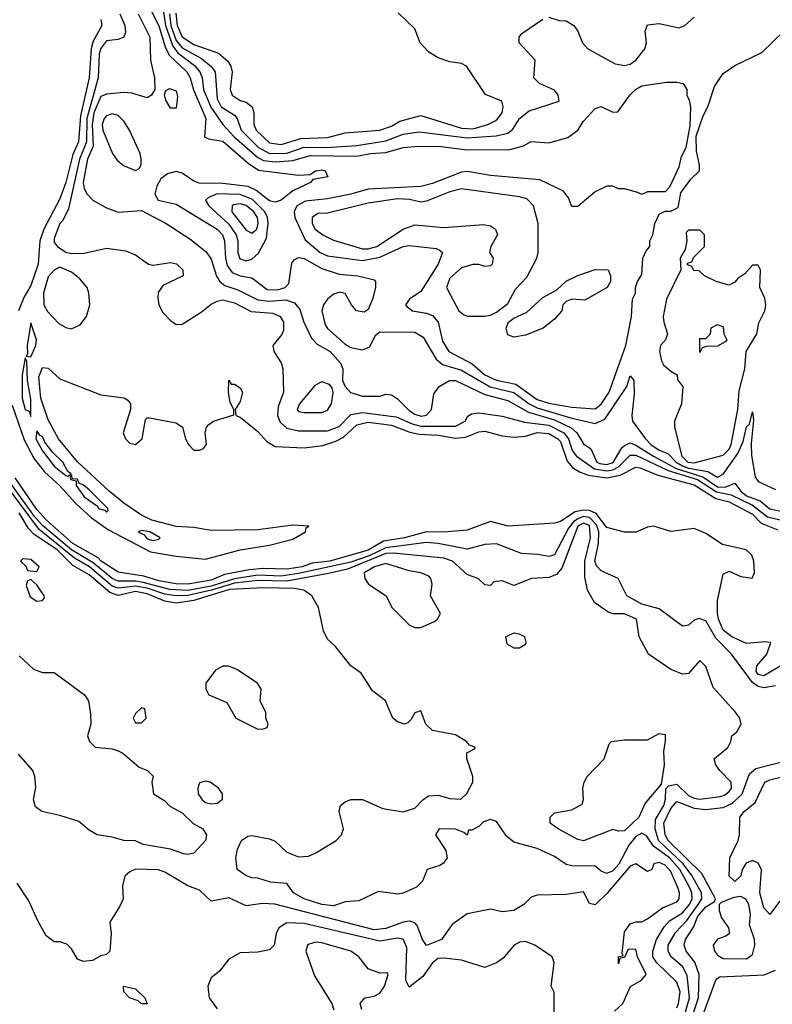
# Model space of a CAD drawing. Header units: inches. Extents: x 2380053 to 2584298, y 380219 to 546618.
# Tile 660 of 788: x 2531272 to 2533859, y 461607 to 464990. Entities that reach past the tile are written whole.
import ezdxf

# ---------------------------------------------------------------- set-up
doc = ezdxf.new("R2010")
doc.units = ezdxf.units.IN
doc.header["$MEASUREMENT"] = 0
doc.layers.add('C5436', color=7, linetype='Continuous')

msp = doc.modelspace()

# ---------------------------------------------------------------- linework, layer by layer
at = {"layer": 'C5436', "color": 2}
for points, elevation in [([(2531758.2, 465070), (2531772.9, 464970), (2531798.1, 464898.1), (2531815.5, 464875.5), (2531872.3, 464832.3), (2531891.3, 464810), (2531898.6, 464790), (2531903.2, 464750), (2531928.5, 464688.5), (2531969.4, 464629.4), (2532007.9, 464587.9), (2532090, 464516.3), (2532110, 464506.3), (2532150, 464501.2), (2532210, 464505.8), (2532270, 464523.2), (2532430, 464520.2), (2532478, 464530), (2532530, 464533.8), (2532590, 464550.3), (2532630, 464554.3), (2532710, 464554.6), (2532810, 464542.4), (2532956.3, 464543.7), (2533003.3, 464556.7), (2533030, 464570.6), (2533090, 464566.8), (2533155.6, 464584.4), (2533189.6, 464610.4), (2533210, 464641), (2533250, 464684.7), (2533270, 464691.3), (2533310, 464672), (2533327.3, 464672.7), (2533369.3, 464730.7), (2533388.7, 464750), (2533410, 464762.8), (2533494.4, 464774.4), (2533530, 464774.8), (2533552, 464770), (2533564.7, 464750), (2533564.7, 464730), (2533573.2, 464713.2), (2533577.3, 464690), (2533575.3, 464624.7), (2533561, 464550), (2533544.5, 464515.5), (2533536.8, 464483.2), (2533505.4, 464414.6), (2533490, 464398), (2533430, 464398), (2533410, 464388.7), (2533396.4, 464396.4), (2533350, 464408.7), (2533330, 464408.7), (2533310, 464418), (2533290, 464418), (2533250, 464398), (2533190, 464348), (2533170, 464348), (2533158, 464378), (2533140.4, 464400.4), (2533059.6, 464439.6), (2532890, 464454.5), (2532810, 464467.8), (2532790, 464466), (2532690, 464427.1), (2532650, 464416.4), (2532470, 464407.2), (2532410, 464389.8), (2532330, 464374), (2532253.9, 464366.1), (2532223.7, 464350), (2532214.6, 464330), (2532216.9, 464310), (2532253, 464233), (2532304.4, 464190), (2532330, 464178.3), (2532450, 464161.8), (2532510, 464173.4), (2532589.2, 464210), (2532610, 464213.7), (2532703.5, 464203.5), (2532716.8, 464196.8), (2532724.7, 464190), (2532710.4, 464150), (2532650, 464056), (2532611, 464030), (2532598, 464010), (2532603.5, 464003.5), (2532622, 463990), (2532670, 463981.6), (2532690, 463973), (2532710.3, 463950), (2532725.3, 463885.3), (2532747, 463850), (2532827.1, 463807.1), (2532870, 463769.3), (2532910, 463751.8), (2532977.3, 463737.3), (2533050, 463685.4), (2533090, 463672.2), (2533170, 463658.3), (2533250, 463652.4), (2533270, 463668.5), (2533298, 463710), (2533354.7, 463870), (2533375.1, 463970), (2533378, 464030), (2533388, 464050), (2533388, 464070), (2533395.3, 464090), (2533410, 464114), (2533414, 464170), (2533424.7, 464195.3), (2533438, 464210), (2533438, 464230), (2533448, 464250), (2533455.3, 464290), (2533470, 464322), (2533490, 464332), (2533510, 464332), (2533535.3, 464344.7), (2533544.7, 464395.3), (2533578, 464442), (2533608, 464470), (2533608.7, 464490), (2533598, 464538), (2533597.2, 464590), (2533621.2, 464658.8), (2533637, 464690), (2533659.5, 464760.5), (2533690, 464804.7), (2533730, 464832), (2533823.1, 464876.9), (2533898, 464950)], 18), ([(2531715.6, 465035.6), (2531750, 464968.4), (2531772.8, 464892.8), (2531786.9, 464866.9), (2531846.3, 464810), (2531858, 464790), (2531868.6, 464748.6), (2531911.4, 464650), (2531906.9, 464586.9), (2531920.3, 464580.3), (2531970, 464571.8), (2532056.4, 464496.4), (2532092.4, 464472.4), (2532230, 464455.5), (2532270, 464458), (2532288, 464470), (2532310, 464473.4), (2532322, 464470), (2532331.3, 464450), (2532279.6, 464440.4), (2532271.3, 464430), (2532210, 464401.6), (2532170, 464369.6), (2532150, 464362.4), (2532130, 464367.1), (2532083.6, 464403.6), (2532056.8, 464416.8), (2531970, 464427.2), (2531888.2, 464428.2), (2531870, 464434.5), (2531830, 464462), (2531810, 464467.6), (2531779.8, 464460.2), (2531757.3, 464442.7), (2531742.5, 464417.5), (2531736.3, 464390), (2531747.7, 464370), (2531810, 464355.8), (2531950.4, 464270), (2531968.2, 464250), (2531976, 464230), (2531978.6, 464170), (2531985.3, 464145.3), (2532001.5, 464121.5), (2532029.2, 464109.2), (2532070, 464102.4), (2532122.7, 464062.7), (2532158.2, 464061.8), (2532184.5, 464070), (2532197.1, 464082.9), (2532207.1, 464152.9), (2532214.9, 464165.1), (2532230, 464172.2), (2532250, 464168.9), (2532310, 464135.3), (2532370, 464115.5), (2532434, 464110), (2532490, 464096), (2532494.8, 464090), (2532494.8, 464070), (2532484.9, 464030), (2532470, 463994), (2532455.5, 463984.5), (2532429.8, 463989.8), (2532412.3, 464010), (2532390, 464049), (2532373.6, 464053.6), (2532350, 464046.6), (2532330, 464029.4), (2532316.4, 464010), (2532310.4, 463989.6), (2532321.6, 463941.6), (2532329.2, 463929.2), (2532390, 463874.9), (2532410, 463863.1), (2532450, 463855.5), (2532474.7, 463865.3), (2532494.2, 463905.8), (2532510, 463917.3), (2532630, 463916.5), (2532658.6, 463898.6), (2532703.6, 463823.6), (2532725, 463805), (2532790, 463785.4), (2532888.5, 463728.5), (2532970, 463708.5), (2533023.2, 463670), (2533050, 463656.6), (2533170, 463620.2), (2533250, 463602.3), (2533282.6, 463617.4), (2533358, 463730), (2533370, 463766), (2533382.8, 463750), (2533383.4, 463703.4), (2533375.8, 463630), (2533378.4, 463610), (2533422.6, 463550), (2533441.1, 463530), (2533470, 463511.4), (2533499.8, 463499.8), (2533527.8, 463470), (2533550, 463456.6), (2533570, 463448.6), (2533637.3, 463437.3), (2533670, 463418.4), (2533690, 463428.2), (2533740.2, 463499.8), (2533759, 463541), (2533770, 463591), (2533780.4, 463599.6), (2533790, 463642), (2533794.2, 463614.2), (2533786.2, 463533.8), (2533787.3, 463492.7), (2533799.3, 463419.3), (2533810, 463402.8), (2533870, 463376)], 14), ([(2531615.8, 465010), (2531632.7, 464970), (2531634.9, 464945.1), (2531630, 464929.3), (2531610, 464922), (2531570, 464917.2), (2531549.4, 464890), (2531544.8, 464870), (2531541.7, 464790), (2531502.8, 464650), (2531500.7, 464570), (2531477.2, 464510), (2531439.6, 464340.4), (2531419.9, 464300.1), (2531410, 464289), (2531390, 464238), (2531390, 464224.7), (2531401, 464210), (2531430, 464191), (2531450, 464186), (2531492.9, 464187.1), (2531570, 464204.7), (2531635.3, 464195.3), (2531670, 464182), (2531714, 464150), (2531730, 464146), (2531790, 464156), (2531810.6, 464150.6), (2531832, 464130), (2531834, 464110), (2531763.8, 464076.2), (2531748.1, 464051.9), (2531746, 464034), (2531750.4, 464010), (2531763.4, 463983.4), (2531790, 463956), (2531810, 463942.8), (2531830, 463944), (2531895.2, 463984.8), (2531930, 464012.7), (2531950, 464023.1), (2531970, 464027), (2532010, 464017), (2532067.6, 463987.6), (2532141.4, 463981.4), (2532167.3, 463970), (2532178.4, 463950), (2532178.4, 463921.6), (2532172.4, 463907.6), (2532142, 463870), (2532144.9, 463850), (2532170.3, 463810.3), (2532175.8, 463790), (2532178.4, 463710), (2532159.9, 463660.1), (2532158, 463630), (2532167.1, 463607.1), (2532190, 463586.7), (2532230, 463577), (2532330, 463576.9), (2532370, 463591.8), (2532410, 463633.1), (2532450, 463640.6), (2532565.4, 463625.4), (2532620.8, 463600.8), (2532650, 463593), (2532770, 463592.7), (2532802.7, 463610), (2532812.1, 463627.9), (2532824.5, 463635.5), (2532850, 463639.3), (2532930, 463627.3), (2533006.5, 463606.5), (2533090, 463596.6), (2533142.2, 463570), (2533158.6, 463550), (2533171.1, 463510), (2533185, 463490), (2533246.9, 463446.9), (2533290, 463439.3), (2533310, 463443.8), (2533330, 463454), (2533370, 463494), (2533390, 463494.2), (2533501.2, 463441.2), (2533602, 463410), (2533667.2, 463367.2), (2533717.6, 463357.6), (2533790, 463321.4), (2533842, 463282), (2533890.1, 463270.1)], 6), ([(2531678.3, 465010), (2531719.5, 464930), (2531720.7, 464850), (2531734.8, 464790), (2531736, 464750), (2531724.7, 464730), (2531710, 464721.2), (2531656.6, 464736.6), (2531630, 464739.5), (2531570, 464733.6), (2531550, 464725.4), (2531526.1, 464670), (2531520.4, 464630), (2531524.5, 464555.5), (2531504.6, 464510), (2531489.3, 464430), (2531492.7, 464410), (2531503.8, 464390), (2531523, 464370), (2531570, 464343.1), (2531610, 464328.2), (2531690, 464333.7), (2531774.8, 464290), (2531856.7, 464236.7), (2531912.6, 464192.6), (2531930, 464166.8), (2531948.2, 464108.2), (2531959.5, 464090), (2531977, 464077), (2532022, 464062), (2532090, 464027.3), (2532130, 464023.2), (2532186.7, 464026.7), (2532216.4, 464016.4), (2532234, 463994), (2532248.5, 463950), (2532275.1, 463895.1), (2532294.6, 463874.6), (2532339.1, 463850), (2532374.9, 463810), (2532382, 463790), (2532381, 463750), (2532390.7, 463730), (2532408.6, 463708.6), (2532450, 463696.3), (2532510, 463696), (2532530, 463702.8), (2532550, 463700.7), (2532570, 463687.7), (2532610, 463647.2), (2532630, 463634), (2532651.9, 463628.1), (2532670, 463630.6), (2532687, 463650), (2532695.6, 463704.4), (2532714, 463730), (2532749.2, 463750), (2532770, 463750.2), (2532870, 463702), (2532950, 463681.6), (2533021, 463641), (2533110, 463614.8), (2533167.1, 463587.1), (2533186.5, 463570), (2533210, 463533), (2533234.9, 463514.9), (2533256, 463470), (2533265.6, 463465.6), (2533290, 463462), (2533311.1, 463468.9), (2533341.7, 463518.3), (2533350, 463527.4), (2533370, 463535.6), (2533390, 463528.4), (2533449.7, 463489.7), (2533528, 463448), (2533619.7, 463419.7), (2533670, 463385.3), (2533696.2, 463383.8), (2533730, 463398), (2533750.3, 463370), (2533770, 463354.2), (2533816.7, 463336.7), (2533850, 463309.3), (2533915.6, 463295.6)], 10), ([(2531786.2, 465010), (2531791.6, 464970), (2531810, 464918.6), (2531830, 464892.7), (2531896.1, 464856.1), (2531929.3, 464829.3), (2531943.1, 464810), (2531950, 464718), (2531964, 464690), (2532010, 464661.6), (2532018.7, 464650), (2532032.6, 464610), (2532092.6, 464550), (2532130, 464529.5), (2532190, 464531.6), (2532250, 464551.6), (2532326, 464550), (2532430, 464557.5), (2532530, 464573.5), (2532590, 464596.2), (2532644.2, 464604.2), (2532810, 464583.2), (2532909.8, 464590.2), (2532950, 464599.5), (2532966.4, 464613.6), (2532990, 464650.6), (2533023.3, 464676.7), (2533126, 464710), (2533122, 464730), (2533110, 464748), (2533058, 464770), (2533039, 464790), (2533044, 464850), (2532989, 464910), (2532988.7, 464930), (2532998, 464942), (2533070, 464991)], 22), ([(2531808.5, 465011.5), (2531812.9, 464970), (2531830, 464930.3), (2531870, 464903.8), (2531954.9, 464874.9), (2531986.9, 464846.9), (2531997.6, 464830), (2532002, 464810), (2531995.3, 464750), (2532002.4, 464730), (2532030, 464712), (2532050, 464706.4), (2532070.3, 464690.3), (2532076.5, 464670), (2532076.5, 464630), (2532084.6, 464610), (2532130, 464566.9), (2532170, 464560.7), (2532238.3, 464581.7), (2532330, 464584.7), (2532390, 464601.3), (2532510, 464610.3), (2532550, 464623.6), (2532578.6, 464641.4), (2532650, 464660.5), (2532790, 464616.5), (2532830, 464615.2), (2532881.2, 464630), (2532910, 464644.9), (2532929.5, 464670), (2532934, 464690), (2532929.3, 464709.3), (2532872.5, 464732.5), (2532808, 464830), (2532790, 464839), (2532750, 464845.2), (2532710, 464859), (2532678, 464878), (2532648.7, 464910), (2532630, 464958), (2532572.9, 465012.9)], 26), ([(2533090, 464998), (2533126.4, 464986.4), (2533150, 464986), (2533176, 464970), (2533190.5, 464950.5), (2533206, 464910), (2533224.7, 464890), (2533318, 464838), (2533350, 464831.8), (2533370, 464837), (2533390, 464850.5), (2533420.9, 464890), (2533426, 464910), (2533422, 464950), (2533430, 464972), (2533470, 464976), (2533538, 464962), (2533558, 464970), (2533590, 464998)], 22), ([(2531550.3, 464990), (2531553.4, 464970), (2531523.8, 464916.2), (2531516.8, 464890), (2531510.9, 464790), (2531480.5, 464659.5), (2531473.8, 464570), (2531453.9, 464526.1), (2531430.1, 464430), (2531410, 464374.5), (2531354.4, 464270), (2531340.8, 464230), (2531334.6, 464150), (2531310, 464076), (2531285.3, 464034.7), (2531267.8, 463990)], 2), ([(2531245.5, 463665.5), (2531286.5, 463546.5), (2531321.6, 463481.6), (2531356.6, 463436.6), (2531410, 463388.8), (2531466.1, 463326.1), (2531518.3, 463278.3), (2531577.4, 463237.4), (2531721.8, 463161.8), (2531810, 463146.3), (2531910, 463136.5), (2532030, 463168.9), (2532130, 463184.2), (2532210, 463205.3), (2532254, 463230), (2532256.4, 463243.6), (2532266, 463250), (2532210, 463252.8), (2532090, 463237.7), (2531930, 463235.4), (2531870, 463245.1), (2531810, 463248.2), (2531726, 463270), (2531690, 463287.2), (2531630, 463328.3), (2531579.7, 463370), (2531470, 463471.3), (2531404.7, 463550), (2531370, 463615.1), (2531344.4, 463690), (2531337.5, 463762.5), (2531350, 463794.4), (2531370, 463792.7), (2531410, 463756.4), (2531550, 463700.7), (2531630.5, 463690.5), (2531642.8, 463682.8), (2531652, 463670), (2531652, 463650), (2531627.7, 463570), (2531634.8, 463550), (2531650, 463534.8), (2531670, 463530.8), (2531692.3, 463550), (2531704, 463616), (2531710, 463622), (2531718, 463622), (2531810, 463604.7), (2531831.3, 463590), (2531841, 463550), (2531851.3, 463530), (2531870, 463511.3), (2531890, 463511.3), (2531903.1, 463516.9), (2531914, 463530), (2531908.7, 463570), (2531914, 463590), (2531921.5, 463598.5), (2531938, 463610), (2532007.3, 463632.7), (2532008, 463650), (2531994.6, 463674.6), (2531989.4, 463710.6), (2531990, 463751), (2531998, 463738), (2532010, 463738), (2532030, 463724.7), (2532037.3, 463710), (2532030, 463678), (2532012, 463650), (2532014, 463630), (2532030, 463624.7), (2532090, 463574.8), (2532120.9, 463540.9), (2532150, 463523.8), (2532250, 463519), (2532313.2, 463526.8), (2532358.3, 463541.7), (2532384.5, 463555.5), (2532430, 463597.8), (2532470, 463606.7), (2532550, 463596.3), (2532612.6, 463572.6), (2532645.3, 463565.3), (2532710, 463562.6), (2532770, 463552), (2532804, 463556), (2532850, 463574), (2532870, 463576.5), (2532930, 463560.2), (2532970, 463555.5), (2533010, 463559.1), (2533050, 463571), (2533090, 463567.9), (2533121.7, 463550), (2533130, 463540.3), (2533153.1, 463473.1), (2533171.7, 463451.7), (2533196.1, 463436.1), (2533225.3, 463425.3), (2533290, 463415.9), (2533335.4, 463424.6), (2533390, 463452.9), (2533404.7, 463450), (2533465.4, 463425.4), (2533590, 463391.4), (2533664.5, 463344.5), (2533710, 463333.1), (2533790, 463291), (2533820.4, 463260.4), (2533877.2, 463237.2)], 2), ([(2533870, 462700.9), (2533830, 462694.2), (2533810, 462698.7), (2533790, 462712.8), (2533718.4, 462810), (2533664.8, 462864.8), (2533630, 462924.7), (2533607.5, 462932.5), (2533590, 462927.3), (2533570, 462909.3), (2533550, 462906), (2533470, 462966), (2533410, 462981.7), (2533358, 463010), (2533329, 463070), (2533270, 463096.2), (2533254, 463114), (2533248.9, 463130), (2533260.6, 463190), (2533261.9, 463230), (2533253.8, 463253.8), (2533230, 463279.3), (2533210, 463282.7), (2533190, 463275.3), (2533175.8, 463264.2), (2533157.5, 463242.5), (2533110, 463151.8), (2533090, 463145.1), (2533052.8, 463152.8), (2532996.1, 463156.1), (2532910, 463189.6), (2532870, 463186.3), (2532810, 463171.1), (2532710.6, 463190.6), (2532670, 463193.3), (2532530, 463175.4), (2532472.5, 463147.5), (2532410, 463126.6), (2532230, 463086.7), (2532170, 463077.9), (2532090, 463081.3), (2532010, 463069.1), (2531930, 463044.1), (2531850, 463028.7), (2531787.7, 463032.3), (2531696.3, 463056.3), (2531670, 463061), (2531610, 463061.1), (2531590, 463069.9), (2531523.7, 463123.7), (2531450, 463167.9), (2531350, 463252.5), (2531323, 463283), (2531205.2, 463445.2)], 6), ([(2533544.8, 461530), (2533573.7, 461630), (2533566, 461706), (2533550, 461736.9), (2533510.8, 461770.8), (2533501.1, 461790), (2533501, 461801), (2533501, 461810), (2533526.2, 461853.8), (2533565, 461895), (2533603.9, 461950), (2533615.9, 461970), (2533615, 461990), (2533582.2, 462050), (2533552.7, 462090), (2533467.3, 462170), (2533455.6, 462210), (2533457.3, 462242.7), (2533485.8, 462290), (2533491.7, 462311.7), (2533493, 462347), (2533501.7, 462358.3), (2533530, 462363.1), (2533570, 462324.3), (2533590, 462315), (2533610, 462311.9), (2533678.9, 462321.1), (2533693.9, 462326.1), (2533710, 462338.7), (2533718, 462350), (2533717.7, 462370), (2533678.3, 462410), (2533664.5, 462430), (2533659, 462450), (2533705.2, 462490), (2533716, 462510), (2533719, 462530), (2533736.2, 462543.8), (2533752, 462570), (2533746.6, 462590), (2533731.5, 462611.5), (2533655.1, 462695.1), (2533630, 462768), (2533610, 462788), (2533570, 462744), (2533550, 462741.2), (2533510, 462757), (2533432.7, 462810), (2533401.2, 462870), (2533392.3, 462930), (2533350, 462948.7), (2533311.6, 462948.4), (2533294.5, 462954.5), (2533247.5, 462987.5), (2533222.9, 463030), (2533214.7, 463074.7), (2533214, 463130), (2533233.4, 463210), (2533230, 463252.2), (2533210, 463259.9), (2533190, 463249.7), (2533134.6, 463105.4), (2533116.5, 463083.5), (2533090, 463073), (2533030.5, 463069.5), (2532970, 463046), (2532930, 463062), (2532901, 463059), (2532890, 463046), (2532870, 463048), (2532849, 463069), (2532810, 463084), (2532759.3, 463130), (2532730, 463140.4), (2532557, 463157), (2532530, 463155.4), (2532398.1, 463101.9), (2532333.4, 463086.6), (2532190, 463060.4), (2532090, 463062.8), (2532010, 463053.4), (2531930.4, 463029.6), (2531850, 463012), (2531810, 463010.8), (2531770, 463016.7), (2531710, 463036.4), (2531670, 463043.7), (2531610, 463036.9), (2531590, 463044.2), (2531512.1, 463110), (2531459.7, 463139.7), (2531338.7, 463238.7), (2531201, 463421)], 10), ([(2533930, 462795.6), (2533830, 462735.4), (2533810, 462740.5), (2533802.7, 462750), (2533805.7, 462770), (2533839.6, 462810), (2533854, 462850), (2533832.9, 462852.9), (2533770, 462846.6), (2533719.3, 462870), (2533690, 462892), (2533673.3, 462930), (2533669.7, 462950.3), (2533670, 462994), (2533690, 463084.7), (2533710, 463094.9), (2533750, 463077.1), (2533788.9, 463071.1), (2533797.2, 463090), (2533794.7, 463130), (2533787.8, 463150), (2533768.5, 463168.5), (2533687, 463187), (2533630, 463224.2), (2533590, 463241.3), (2533510, 463231.5), (2533450, 463249.5), (2533430, 463246.6), (2533390, 463229.3), (2533350, 463229.4), (2533290, 463244.7), (2533253, 463293), (2533230, 463303.9), (2533210, 463305.2), (2533181, 463299), (2533130, 463266.3), (2533110, 463260.5), (2532950.4, 463249.6), (2532890, 463266.3), (2532810, 463235.6), (2532730, 463228.6), (2532670, 463229.8), (2532594.8, 463210), (2532522.3, 463197.7), (2532470, 463167.7), (2532337.3, 463130), (2532277.3, 463122.7), (2532243, 463110), (2532190, 463101.7), (2532110, 463104.5), (2532060, 463100), (2531975.7, 463084.3), (2531930, 463064), (2531850, 463051), (2531810, 463051.1), (2531750, 463062.3), (2531698.4, 463078.4), (2531610, 463091.2), (2531551.3, 463130), (2531541.3, 463141.3), (2531454.3, 463190), (2531363.5, 463270), (2531330, 463306.6), (2531255.9, 463415.9)], 2), ([(2533530, 461594.9), (2533536.2, 461610), (2533542.2, 461650), (2533530, 461682.9), (2533462, 461750), (2533448.5, 461770), (2533447.4, 461790), (2533461, 461830), (2533486.6, 461873.4), (2533505.7, 461894.3), (2533550, 461921.2), (2533574.3, 461950), (2533583.2, 461970), (2533581.8, 461990), (2533573.8, 462010), (2533540.6, 462070), (2533505.5, 462110), (2533449.8, 462150), (2533426.4, 462186.4), (2533410, 462195.4), (2533390, 462183.9), (2533365.7, 462154.3), (2533331.6, 462088.4), (2533310, 462065.7), (2533290, 462056.3), (2533270, 462065.1), (2533250, 462081.3), (2533170, 462083), (2533150, 462087.8), (2533110, 462115.6), (2533050, 462142.9), (2532970, 462164.5), (2532944.7, 462184.7), (2532910, 462235.3), (2532890, 462242), (2532866, 462234), (2532850, 462218), (2532826, 462206), (2532814, 462206), (2532810, 462188), (2532798, 462198), (2532770, 462209), (2532714, 462210), (2532701, 462190), (2532735.9, 462135.9), (2532741, 462110), (2532727.9, 462092.1), (2532715.5, 462084.5), (2532672, 462070), (2532656, 462030), (2532636, 462010), (2532590, 461989.3), (2532570, 461986), (2532505.4, 461994.6), (2532436.9, 461963.1), (2532390, 461959), (2532350, 461946), (2532310, 461949.8), (2532249.3, 461970), (2532212.7, 461990), (2532190, 462022), (2532133.7, 462026.3), (2532090, 462040.9), (2532070, 462042), (2532048.7, 462050), (2532019, 462070), (2532014, 462110), (2532020.2, 462139.8), (2532034, 462170), (2532055.5, 462184.5), (2532070, 462187.3), (2532130, 462176), (2532150, 462167.3), (2532190.4, 462130.4), (2532230, 462113.4), (2532264.1, 462115.9), (2532290, 462127.3), (2532359, 462170), (2532377.2, 462190), (2532385.2, 462210), (2532369.2, 462270), (2532374, 462290), (2532390, 462302.8), (2532409.5, 462310.5), (2532450, 462310.8), (2532520.4, 462280.4), (2532590, 462268), (2532630, 462280.7), (2532657.2, 462310), (2532677, 462323), (2532710, 462325.5), (2532750, 462314), (2532788, 462312), (2532808.7, 462331.3), (2532828.7, 462370), (2532828.7, 462390), (2532808.7, 462451.3), (2532808.4, 462471.6), (2532835.3, 462484.7), (2532838, 462490), (2532818, 462498), (2532808, 462510), (2532770, 462532.7), (2532690, 462548), (2532668, 462570), (2532650, 462615.3), (2532630, 462608), (2532616, 462584), (2532606, 462574), (2532594, 462570), (2532570, 462577.2), (2532554, 462590), (2532529.2, 462650), (2532483.8, 462683.8), (2532444.8, 462744.8), (2532409.3, 462770), (2532356.6, 462836.6), (2532330, 462862), (2532316, 462890), (2532299, 462970), (2532275.3, 463010), (2532248, 463030), (2532215.2, 463035.2), (2532110, 463037.8), (2531992.5, 463032.5), (2531870, 462994.9), (2531810, 462985.7), (2531770, 462992.6), (2531710, 463017.3), (2531670, 463025), (2531610, 463011.8), (2531581.9, 463021.9), (2531510, 463083.1), (2531454.3, 463114.3), (2531399.4, 463170), (2531320.9, 463220.9), (2531301.7, 463241.7), (2531270, 463295)], 14), ([(2531270, 462804.7), (2531319.1, 462759.1), (2531350, 462747.3), (2531390, 462746.8), (2531494.8, 462670), (2531507.7, 462650), (2531515.5, 462604.5), (2531516.3, 462570), (2531504.9, 462530), (2531511, 462510), (2531530.7, 462490.7), (2531590, 462484.9), (2531610, 462478), (2531626, 462470), (2531682, 462422), (2531710.9, 462410.9), (2531730.8, 462390.8), (2531726, 462370), (2531731.3, 462330), (2531770, 462306), (2531788.2, 462288.2), (2531830, 462264.9), (2531868.3, 462228.3), (2531900.7, 462210), (2531913.4, 462190), (2531910.7, 462170), (2531870, 462126), (2531850, 462122), (2531835.5, 462124.5), (2531790, 462140.7), (2531695.9, 462155.9), (2531670, 462169.3), (2531630, 462169.5), (2531590, 462182), (2531538, 462190), (2531510, 462206), (2531474.9, 462234.9), (2531410, 462256), (2531348, 462270), (2531325.6, 462285.6), (2531319, 462310), (2531327, 462353), (2531323.6, 462390), (2531316.2, 462410), (2531267, 462467)], 14), ([(2533579.1, 461550), (2533605, 461630), (2533607.7, 461710), (2533592.2, 461752.2), (2533563, 461790), (2533555.4, 461810), (2533560.4, 461830), (2533588, 461872), (2533602.3, 461910), (2533630, 461942), (2533659.4, 461960.6), (2533663.6, 461970), (2533616.9, 462056.9), (2533501.2, 462170), (2533489.8, 462190), (2533485.8, 462230), (2533510, 462280.3), (2533530, 462304.2), (2533590, 462281.2), (2533630, 462276.5), (2533690, 462283.2), (2533721.4, 462298.6), (2533755.4, 462330), (2533780.6, 462399.4), (2533802.4, 462417.6), (2533910, 462444.6)], 6), ([(2533890, 461969.2), (2533850, 461915.3), (2533830, 461939), (2533816, 461990), (2533821.3, 462070), (2533810, 462092.3), (2533790, 462100.9), (2533768.4, 462091.6), (2533754.9, 462070), (2533750, 462049), (2533730, 462029.5), (2533710, 462048), (2533712.7, 462110), (2533741.2, 462170), (2533746, 462190), (2533747.3, 462250), (2533762, 462270), (2533799.5, 462300.5), (2533832.7, 462370), (2533850, 462378.7), (2533910, 462392.9)], 2), ([(2533316, 461584), (2533345.2, 461610), (2533371.5, 461668.5), (2533409.5, 461690.5), (2533425.2, 461710), (2533395.6, 461770), (2533390, 461795.3), (2533363.5, 461796.5), (2533350, 461768), (2533334, 461766), (2533330, 461746), (2533330, 461771.3), (2533346, 461774), (2533342, 461782), (2533350, 461856), (2533370, 461884), (2533390, 461890.6), (2533410, 461890.7), (2533430, 461900.7), (2533481.3, 461938.7), (2533530, 461959.1), (2533538.4, 461970), (2533539.6, 461990), (2533535.1, 462004.9), (2533510, 462063.7), (2533490, 462085.6), (2533470, 462094.7), (2533451.3, 462090), (2533444.7, 462070), (2533430, 462063.7), (2533390, 462089.4), (2533370, 462081.3), (2533291, 461989), (2533250, 461949.5), (2533230, 461954), (2533210, 461993.2), (2533150, 461984), (2533050, 461982), (2533030, 461975.3), (2533004.7, 461950), (2532970, 461929.2), (2532930, 461925.2), (2532890, 461934), (2532810, 461918), (2532758, 461882), (2532721, 461830), (2532670, 461809.5), (2532656, 461830), (2532638, 461878), (2532630, 461887), (2532613.1, 461893.1), (2532590, 461889.7), (2532530, 461867.7), (2532490, 461863.2), (2532148.5, 461951.5), (2532106, 461954), (2532050, 461946), (2531990, 461973.2), (2531930, 461961.2), (2531890, 461999), (2531850, 462014), (2531770, 462061.2), (2531749.3, 462069.3), (2531670, 462071.8), (2531650, 462062.7), (2531633, 462047), (2531625.2, 462014.8), (2531626.8, 461970), (2531615.9, 461944.1), (2531581, 461890), (2531586, 461850), (2531582, 461790), (2531570, 461778), (2531550, 461774), (2531522, 461758), (2531490, 461754), (2531470, 461762), (2531450, 461798), (2531433.6, 461813.6), (2531410, 461822), (2531390, 461822), (2531362.7, 461842.7), (2531333.6, 461893.6), (2531302.9, 461962.9), (2531263, 462023)], 18), ([(2533108.7, 461550), (2533108.7, 461648.7), (2533098, 461670), (2533108.7, 461750), (2533102, 461770), (2533095.5, 461775.5), (2533042, 461810), (2533010, 461822.7), (2532990, 461821.2), (2532971.3, 461810), (2532933.7, 461766.3), (2532910, 461749.2), (2532870, 461733.2), (2532790, 461758.9), (2532730, 461766), (2532710, 461764.2), (2532690, 461749.5), (2532657.3, 461702.7), (2532610, 461666), (2532598.7, 461690), (2532602, 461802), (2532590, 461831.2), (2532570, 461835), (2532510, 461824.7), (2532250, 461884.7), (2532190, 461887.6), (2532162, 461870), (2532153.4, 461850), (2532146, 461810), (2532130, 461794), (2532090, 461786), (2532030, 461784), (2531990, 461762), (2531958.8, 461721.2), (2531930, 461698), (2531918, 461670), (2531922.8, 461630), (2531950, 461591.3)], 22), ([(2532448, 461590), (2532442, 461610), (2532458, 461630), (2532490, 461634.8), (2532510, 461646), (2532525.2, 461670), (2532538, 461710), (2532535.3, 461715.3), (2532510, 461714), (2532470, 461729), (2532437.2, 461770), (2532409.6, 461789.6), (2532310, 461818.7), (2532290, 461820.7), (2532266.2, 461813.8), (2532261, 461810), (2532254.8, 461790), (2532285.5, 461705.5), (2532344.7, 461610), (2532351.3, 461588.7)], 26), ([(2533890, 460995.3), (2533810, 460975.6), (2533790, 460979.8), (2533750, 461068), (2533737.3, 461137.3), (2533695.1, 461210), (2533669.8, 461270), (2533608.8, 461451.2), (2533605.8, 461510), (2533612.8, 461550), (2533666, 461694), (2533678.6, 461701.4), (2533831.1, 461708.9), (2533870, 461724.9)], 2)]:
    msp.add_lwpolyline(points, dxfattribs=dict(at, elevation=elevation))
for points, elevation in [([(2531790, 464686), (2531773.6, 464713.6), (2531768.9, 464731.1), (2531774, 464746), (2531786.3, 464753.7), (2531810, 464744.7), (2531814.6, 464725.4), (2531810, 464686)], 10), ([(2531590, 464666), (2531570, 464659.3), (2531562, 464650), (2531555.5, 464630), (2531557.1, 464610), (2531590.6, 464530), (2531606.7, 464506.7), (2531628.4, 464488.4), (2531670, 464471.3), (2531682, 464478), (2531689.1, 464490.9), (2531689.3, 464510), (2531686, 464530), (2531649.4, 464610), (2531630, 464641.2), (2531610, 464660.9)], 14), ([(2531950, 464391.8), (2531920.7, 464379.3), (2531910.7, 464370), (2531922, 464350), (2531990, 464286.7), (2532015.2, 464250), (2532021.2, 464230), (2532021.5, 464190), (2532028.3, 464168.3), (2532050, 464161.1), (2532070, 464167.2), (2532092.9, 464187.1), (2532120.5, 464239.5), (2532125.8, 464290), (2532123.7, 464310), (2532114.8, 464330), (2532071.8, 464371.8), (2532030, 464389.1)], 18), ([(2532790, 464408.3), (2532750, 464398.3), (2532670, 464365.6), (2532650, 464362.4), (2532611.7, 464371.7), (2532570, 464373.8), (2532470, 464359.1), (2532330, 464325.4), (2532296.7, 464323.3), (2532277.1, 464310), (2532277, 464290), (2532287.2, 464270), (2532313.4, 464250), (2532350, 464232.4), (2532450, 464202.2), (2532470, 464202.2), (2532499.5, 464210), (2532590, 464270.4), (2532630, 464284.4), (2532730, 464275.3), (2532866, 464286), (2532890, 464282), (2532906.8, 464270), (2532914, 464250), (2532890.7, 464210), (2532886.8, 464190), (2532898.8, 464170), (2532896, 464150), (2532890, 464144), (2532870, 464141.2), (2532850, 464149), (2532829.1, 464149.1), (2532790, 464137), (2532750, 464101.2), (2532739.1, 464070), (2532781, 463990), (2532796.8, 463976.8), (2532810.7, 463970.7), (2532869.1, 463970.9), (2532890, 463974.8), (2532910, 463984.9), (2532950, 464014.8), (2532976.2, 464063.8), (2533015.3, 464104.7), (2533049.6, 464170), (2533054, 464190), (2533053.6, 464290), (2533037.6, 464350), (2533014.3, 464374.3), (2532990, 464381.1)], 22), ([(2532030, 464356.8), (2532006.5, 464353.5), (2532001.6, 464350), (2532000.3, 464330), (2532050, 464266.7), (2532070, 464256.4), (2532087, 464270), (2532091.6, 464290), (2532088.5, 464310), (2532076.1, 464330), (2532050, 464351.6)], 22), ([(2533610, 464266), (2533570, 464266), (2533562, 464258), (2533564.7, 464230), (2533559.6, 464200.4), (2533542, 464170), (2533544.7, 464130), (2533494.8, 464030), (2533484, 463970), (2533485.5, 463950), (2533498, 463910), (2533491.3, 463890), (2533474.8, 463870), (2533470.7, 463850), (2533477.3, 463817.3), (2533484.5, 463804.5), (2533510, 463782), (2533532, 463770), (2533532.7, 463752.7), (2533551.3, 463730), (2533546.8, 463670), (2533522.8, 463610), (2533522.8, 463590), (2533547.5, 463490), (2533567.9, 463470), (2533590, 463467.7), (2533690, 463493.1), (2533710, 463514), (2533717.7, 463530), (2533740.5, 463650), (2533745.1, 463714.9), (2533763.7, 463790), (2533768.7, 463850), (2533805.2, 463910), (2533812, 463948), (2533833.2, 463990), (2533836, 464010), (2533832.7, 464032.7), (2533815.3, 464070), (2533818, 464130), (2533810, 464146), (2533790, 464146), (2533763.6, 464116.4), (2533739.6, 464100.4), (2533730, 464088), (2533710, 464078), (2533666, 464090), (2533626, 464110), (2533607.3, 464127.3), (2533588.4, 464128.4), (2533582, 464142), (2533567.3, 464147.3), (2533567.3, 464152.7), (2533582, 464158), (2533587.3, 464172.7), (2533626, 464210), (2533626, 464250)], 18), ([(2531410, 464139.3), (2531390, 464129.4), (2531370, 464106), (2531353.8, 464050), (2531354.6, 464010), (2531366.7, 463986.7), (2531405.7, 463945.7), (2531430, 463932), (2531450, 463928), (2531479.1, 463940.9), (2531501.7, 463970), (2531512.6, 464010), (2531509.7, 464050), (2531503.6, 464070), (2531478.9, 464098.9), (2531450, 464122.7)], 6), ([(2533213.7, 464026.3), (2533170, 464029), (2533150, 464022), (2533138, 464010), (2533134.8, 463990), (2533110, 463961.2), (2533070.4, 463929.6), (2533010, 463906.3), (2532970, 463898.7), (2532950, 463907), (2532944, 463930), (2532951.6, 463950), (2532970, 463964.2), (2533014.9, 463985.1), (2533070, 464034.8), (2533118, 464062), (2533150, 464091), (2533190, 464111), (2533250, 464131.3), (2533294, 464130), (2533302, 464110), (2533302, 464090), (2533290.9, 464069.1)], 18), ([(2531310, 463948), (2531297.1, 463870), (2531298.8, 463841.2), (2531294, 463834), (2531310, 463831), (2531326.6, 463870), (2531329.3, 463890)], 6), ([(2533610, 463846), (2533610, 463894), (2533630, 463894), (2533646, 463910), (2533648.9, 463931.1), (2533670, 463942), (2533690, 463934), (2533692, 463910), (2533702, 463890), (2533696.9, 463883.1), (2533670, 463868), (2533632.7, 463867.3), (2533618, 463862)], 18), ([(2531290, 463828), (2531280.3, 463770), (2531279.6, 463690), (2531290, 463650.7), (2531304.5, 463644.5), (2531310, 463626), (2531310, 463686), (2531298, 463750), (2531296.5, 463816.5)], 6), ([(2532310, 463746), (2532286.6, 463733.4), (2532233.4, 463670), (2532224.9, 463650), (2532230, 463644), (2532250, 463640.4), (2532310, 463640.4), (2532330, 463648), (2532343.7, 463670), (2532349.3, 463709.3), (2532345.2, 463725.2), (2532336, 463736)], 10), ([(2531330, 463577.2), (2531326.7, 463550), (2531350, 463508.2), (2531390, 463455.5), (2531430, 463423.8), (2531438, 463422), (2531448.7, 463430), (2531437, 463437), (2531419.6, 463470), (2531383.9, 463503.9), (2531358.3, 463538.3), (2531350, 463558), (2531341.6, 463561.6)], 6), ([(2531450, 463426), (2531444.7, 463415.3), (2531447.7, 463410), (2531465.4, 463405.4), (2531466, 463390), (2531493.4, 463350), (2531538.7, 463318.7), (2531543, 463310), (2531564.5, 463304.5), (2531570, 463298), (2531576, 463304), (2531575.1, 463310), (2531510, 463375.1), (2531490, 463391.8), (2531476, 463396), (2531470, 463411.6), (2531452.9, 463412.9)], 6), ([(2531690, 463235.1), (2531678.8, 463230), (2531699.5, 463219.5), (2531710, 463206.7), (2531730, 463200.3), (2531750, 463204.9), (2531754.5, 463210), (2531719, 463230)], 6), ([(2531282, 463138), (2531274, 463130), (2531292.7, 463112.7), (2531298, 463098), (2531330, 463094), (2531338, 463110), (2531310, 463135.3)], 18), ([(2532530, 463121.6), (2532491, 463110), (2532456, 463090), (2532458, 463070), (2532470.9, 463050.9), (2532531.3, 463010), (2532551.3, 462970), (2532610, 462911.3), (2532630, 462902), (2532650, 462902), (2532698, 462922), (2532708, 462930), (2532718, 462950), (2532684, 463010), (2532689.2, 463050), (2532685.2, 463070), (2532677.6, 463077.6), (2532650, 463089.3), (2532610, 463096.3)], 14), ([(2531310, 463066), (2531298, 463062), (2531294, 463046), (2531307.5, 463007.5), (2531330, 462992), (2531350, 462994), (2531356.4, 463003.6), (2531355.3, 463010), (2531330, 463048)], 18), ([(2532970, 462882), (2532942, 462870), (2532946, 462846), (2532970, 462832), (2532990, 462832), (2533010, 462844.7), (2533012.7, 462850), (2533008, 462870), (2532990, 462879)], 14), ([(2531990, 462769), (2531970, 462769), (2531944.5, 462755.5), (2531911.3, 462710), (2531911.3, 462690), (2531922, 462670), (2531983.6, 462643.6), (2532014, 462590), (2532090, 462552), (2532110, 462554), (2532122, 462558), (2532126, 462570), (2532118, 462590), (2532118, 462610), (2532098, 462650), (2532102, 462690), (2532088.7, 462710), (2532017.5, 462757.5)], 18), ([(2531690, 462626), (2531670, 462606), (2531662, 462590), (2531670, 462574), (2531690, 462574), (2531706, 462590), (2531702, 462622)], 18), ([(2533330, 462202), (2533310, 462208), (2533210, 462169.3), (2533190, 462174), (2533122, 462210), (2533095.3, 462230), (2533095.3, 462250), (2533110, 462264.7), (2533170, 462274.8), (2533204.7, 462295.3), (2533209.3, 462310.7), (2533207.3, 462350), (2533212.3, 462370), (2533222.7, 462390), (2533281.2, 462450), (2533298, 462502), (2533306, 462510), (2533350, 462516), (2533430, 462516), (2533470, 462538), (2533490, 462534), (2533490.8, 462510.8), (2533484.1, 462475.9), (2533486.4, 462430), (2533476.3, 462363.7), (2533421.7, 462298.3), (2533399.5, 462250), (2533350, 462202.7)], 10), ([(2531910, 462374), (2531890, 462368), (2531884, 462350), (2531884.9, 462330), (2531898.8, 462310), (2531910, 462300.7), (2531930, 462296), (2531950, 462298), (2531968.4, 462311.6), (2531968.7, 462330), (2531955.3, 462350), (2531926, 462370)], 18), ([(2533750, 461978.2), (2533726.1, 461973.9), (2533682.9, 461957.1), (2533676.3, 461950), (2533676.5, 461930), (2533684.3, 461904.3), (2533707.7, 461870), (2533711, 461850), (2533698.8, 461841.2), (2533670, 461831.6), (2533655.8, 461810), (2533660.3, 461790), (2533670, 461776.4), (2533690, 461764.2), (2533770, 461763), (2533790, 461778), (2533798.4, 461810), (2533797.6, 461830), (2533780.7, 461880.7), (2533783.3, 461916.7), (2533778.2, 461950), (2533767.9, 461967.9)], 6), ([(2531710, 461609), (2531690, 461609.3), (2531679.3, 461619.3), (2531648.7, 461630), (2531629, 461650), (2531628, 461670), (2531670, 461661), (2531702, 461630)], 18)]:
    msp.add_lwpolyline(points, close=True, dxfattribs=dict(at, elevation=elevation))

doc.saveas('drawing.dxf')
